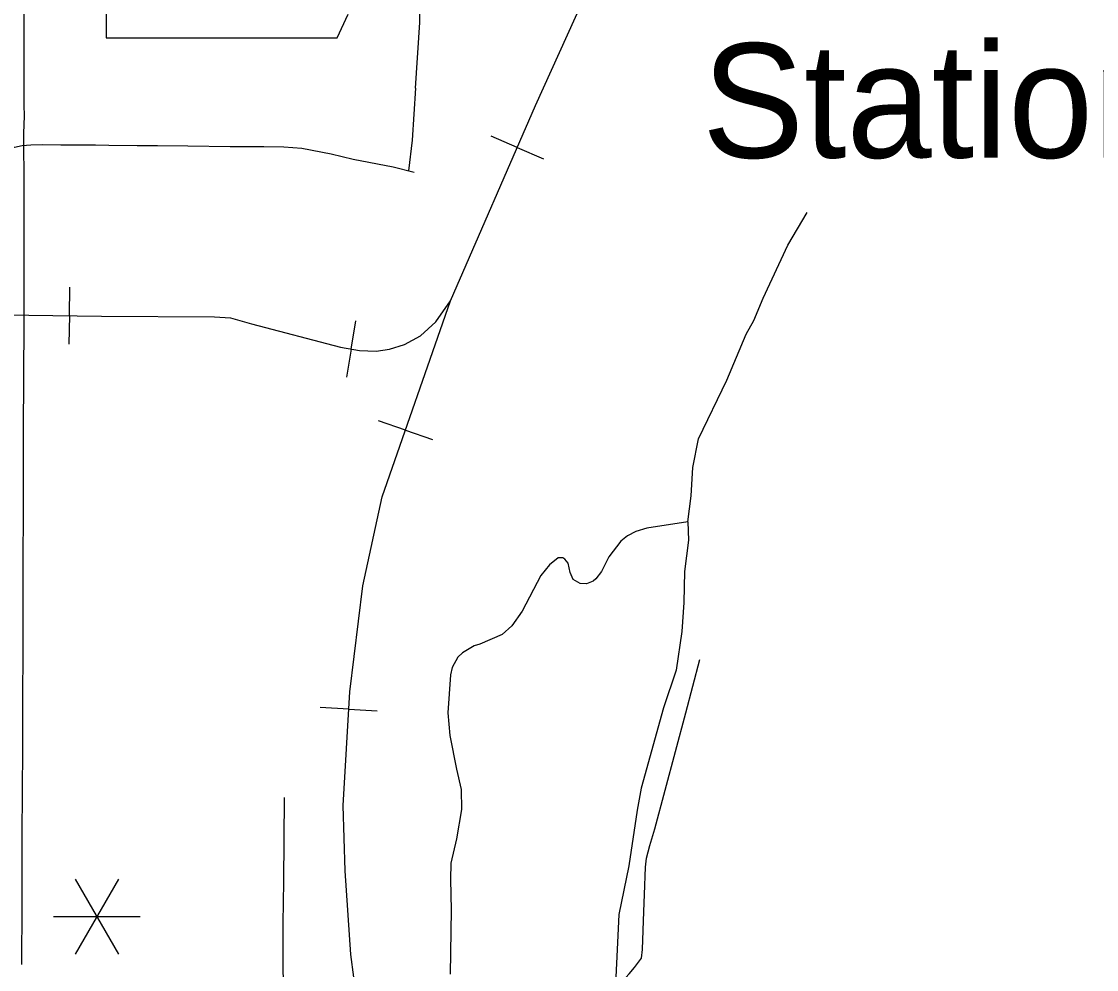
# Model space of a CAD drawing. Extents: x -19 to 366, y -4 to 359.
# Drawn here: x 157.023 to 157.963, y 187.316 to 188.145 of the extents above; entities that cross this region are included whole.
import ezdxf

# ---------------------------------------------------------------- set-up
doc = ezdxf.new("R2010")
doc.units = 0
for name, color, linetype in [('R_Contour Annot', 7, 'Continuous'), ('R_Fin Surface Annot', 7, 'Continuous'), ('R_Horz Alg Annot', 7, 'Continuous'), ('R_ROW', 7, 'Continuous'), ('R_ROW Annot', 7, 'Continuous'), ('R_Survey Control', 7, 'Continuous'), ('R_Temp Easement', 7, 'Continuous'), ('R_Water Annot', 7, 'Continuous'), ('Sheet Fence', 7, 'Continuous'), ('T_Vehicle Path Lt Minor', 7, 'Continuous')]:
    doc.layers.add(name, color=color, linetype=linetype)

msp = doc.modelspace()

# ---------------------------------------------------------------- linework, layer by layer
at = {"layer": 'R_Contour Annot'}
msp.add_line((157.02458, 188.04766), (157.02447, 188.02926), dxfattribs=at)
for points in [[(157.0232, 188.39625), (157.02417, 188.38072), (157.02466, 188.36347), (157.02504, 188.27934), (157.02471, 188.24028), (157.0248, 188.15394), (157.02482, 188.0907), (157.02494, 188.0717), (157.02499, 188.06191), (157.02458, 188.04715)], [(157.02446, 188.03004), (157.02485, 188.01548), (157.02488, 187.97047), (157.02478, 187.88096), (157.02429, 187.78698)], [(157.02429, 187.78696), (157.02421, 187.7731), (157.02412, 187.7206), (157.02394, 187.66816), (157.02395, 187.60168), (157.02349, 187.54519), (157.02357, 187.50901), (157.02318, 187.43341), (157.02312, 187.40522)], [(157.02312, 187.40524), (157.02307, 187.36475), (157.02296, 187.35674)], [(157.02296, 187.35674), (157.02268, 187.33563), (157.02262, 187.32044)]]:
    msp.add_lwpolyline(points, dxfattribs=at)
at = {"layer": 'R_Fin Surface Annot'}
for p, q in [((157.09678, 188.18158), (157.09678, 188.13031)), ((157.29865, 188.13031), (157.30826, 188.15114)), ((157.09678, 188.13031), (157.29865, 188.13031))]:
    msp.add_line(p, q, dxfattribs=at)
at = {"layer": 'R_ROW'}
for points in [[(157.0008, 188.02941), (157.00509, 188.03148), (157.01674, 188.03483), (157.02328, 188.03615), (157.03079, 188.03697), (157.0413, 188.03721), (157.05701, 188.03696), (157.08735, 188.03677), (157.0992, 188.0367), (157.12381, 188.03638), (157.14158, 188.03615), (157.16825, 188.03606), (157.20515, 188.03535), (157.23456, 188.03541), (157.25209, 188.03517), (157.26772, 188.03382), (157.29359, 188.02885), (157.31271, 188.02447), (157.34766, 188.01769), (157.36618, 188.01292)], [(157.25233, 187.46643), (157.25182, 187.39243), (157.25138, 187.35646), (157.25125, 187.31619), (157.25237, 187.2771), (157.25224, 187.27449), (157.25196, 187.27189), (157.25154, 187.26931), (157.25098, 187.26676)]]:
    msp.add_lwpolyline(points, dxfattribs=at)
at = {"layer": 'R_ROW Annot'}
for points in [[(157.36737, 188.08653), (157.36425, 188.04102), (157.36111, 188.01422)], [(157.55108, 187.30904), (157.55411, 187.31227), (157.55881, 187.31756), (157.56491, 187.32592), (157.56558, 187.33351), (157.56673, 187.36654), (157.56749, 187.3814), (157.56829, 187.40534), (157.56926, 187.41324), (157.57225, 187.42423), (157.57636, 187.43888), (157.60358, 187.54021), (157.6158, 187.58689)]]:
    msp.add_lwpolyline(points, dxfattribs=at)
at = {"layer": 'R_Survey Control'}
msp.add_lwpolyline([(157.36737, 188.08653), (157.3711, 188.14374), (157.37048, 188.19856), (157.36861, 188.22017), (157.36176, 188.23388), (157.35056, 188.24135), (157.32747, 188.25364)], dxfattribs=at)
at = {"layer": 'R_Temp Easement'}
for points in [[(157.60527, 187.70735), (157.60838, 187.73004), (157.60971, 187.75492), (157.61464, 187.7798), (157.63947, 187.83127), (157.65634, 187.87134), (157.66316, 187.88331), (157.67112, 187.90287), (157.69291, 187.94921), (157.70961, 187.97781)], [(157.60527, 187.70735), (157.56957, 187.70181), (157.55996, 187.69875), (157.55246, 187.69517), (157.54669, 187.69049), (157.53637, 187.67658), (157.52983, 187.6639), (157.52504, 187.65734), (157.52262, 187.65539), (157.51679, 187.65317), (157.51129, 187.65324), (157.50496, 187.6569), (157.50236, 187.66311), (157.50086, 187.67106), (157.49793, 187.67479), (157.49601, 187.67589), (157.49185, 187.6758), (157.4844, 187.66956), (157.47683, 187.66046), (157.46064, 187.62915), (157.45144, 187.61622), (157.44307, 187.60882), (157.42355, 187.60022), (157.41865, 187.59898), (157.40836, 187.59267), (157.40427, 187.58897), (157.39935, 187.57994), (157.39778, 187.57345), (157.39547, 187.54035), (157.39723, 187.52063), (157.40318, 187.49094), (157.40716, 187.47337), (157.40735, 187.4559), (157.40299, 187.43016), (157.39814, 187.40878), (157.3977, 187.39452), (157.39846, 187.36795), (157.39741, 187.31171)], [(157.60527, 187.70735), (157.60581, 187.69121), (157.60242, 187.66398), (157.60188, 187.6368), (157.60015, 187.61151), (157.59502, 187.57758), (157.58417, 187.54468), (157.56447, 187.47435), (157.56109, 187.45528), (157.55363, 187.40649), (157.54507, 187.36414), (157.54106, 187.27858)]]:
    msp.add_lwpolyline(points, dxfattribs=at)
at = {"layer": 'R_Water Annot'}
for p, q in [((157.45619, 188.03449), (157.43327, 188.04449)), ((157.45619, 188.03449), (157.4791, 188.0245)), ((157.06458, 187.88756), (157.06491, 187.91256)), ((157.06458, 187.88756), (157.06425, 187.86256)), ((157.31106, 187.85837), (157.31517, 187.88303)), ((157.31106, 187.85837), (157.30694, 187.83371)), ((157.35839, 187.78747), (157.33478, 187.79569)), ((157.35839, 187.78747), (157.382, 187.77925)), ((157.30888, 187.54346), (157.28392, 187.54488)), ((157.30888, 187.54346), (157.33384, 187.54204))]:
    msp.add_line(p, q, dxfattribs=at)
for points in [[(156.88032, 187.88997), (157.09263, 187.88719), (157.19156, 187.88664), (157.20545, 187.88553), (157.22379, 187.88052), (157.3016, 187.85995), (157.31828, 187.85717), (157.33273, 187.85661), (157.3444, 187.85828), (157.35774, 187.86217), (157.37163, 187.86996), (157.38497, 187.88219), (157.39775, 187.90054), (157.47223, 188.07126), (157.61059, 188.37722)], [(156.88032, 187.88997), (157.09263, 187.88719), (157.19156, 187.88664), (157.20545, 187.88553), (157.22379, 187.88052), (157.3016, 187.85995), (157.31828, 187.85717), (157.33273, 187.85661), (157.3444, 187.85828), (157.35774, 187.86217), (157.37163, 187.86996), (157.38497, 187.88219), (157.39775, 187.90054), (157.47223, 188.07126), (157.61059, 188.37722)], [(157.48934, 186.14256), (157.5475, 186.32896), (157.56139, 186.37994), (157.56911, 186.41546), (157.57426, 186.45254), (157.5758, 186.49579), (157.5722, 186.53596), (157.56345, 186.58745), (157.55007, 186.63482), (157.53566, 186.6755), (157.42038, 186.95304), (157.37201, 187.0725), (157.35863, 187.11266), (157.34782, 187.14562), (157.33444, 187.19814), (157.31591, 187.28928), (157.31077, 187.32893), (157.30562, 187.40205), (157.30408, 187.4592), (157.30974, 187.55858), (157.32106, 187.65127), (157.33804, 187.72902), (157.39775, 187.90054)], [(157.48934, 186.14256), (157.5475, 186.32896), (157.56139, 186.37994), (157.56911, 186.41546), (157.57426, 186.45254), (157.5758, 186.49579), (157.5722, 186.53596), (157.56345, 186.58745), (157.55007, 186.63482), (157.53566, 186.6755), (157.42038, 186.95304), (157.37201, 187.0725), (157.35863, 187.11266), (157.34782, 187.14562), (157.33444, 187.19814), (157.31591, 187.28928), (157.31077, 187.32893), (157.30562, 187.40205), (157.30408, 187.4592), (157.30974, 187.55858), (157.32106, 187.65127), (157.33804, 187.72902), (157.39775, 187.90054)]]:
    msp.add_lwpolyline(points, dxfattribs=at)
at = {"layer": 'Sheet Fence'}
for points in [[(0, 180.89994), (7.12284, 180.90436), (14.24566, 180.9176), (21.36847, 180.93968), (28.49124, 180.97058), (35.61397, 181.01031), (42.73664, 181.05888), (49.85925, 181.11627), (56.98178, 181.18249), (64.10422, 181.25754), (71.22656, 181.34142), (78.3488, 181.43413), (85.47091, 181.53567), (92.5929, 181.64603), (99.71474, 181.76523), (106.83643, 181.89325), (113.95795, 182.0301), (121.0793, 182.17578), (128.20046, 182.33029), (135.32143, 182.49362), (142.44218, 182.66579), (149.56272, 182.84677), (156.68303, 183.03659), (163.8031, 183.23523), (170.92291, 183.4427), (178.04247, 183.65899), (185.16175, 183.88411), (192.28074, 184.11805), (199.39944, 184.36082), (206.51784, 184.61242), (213.63591, 184.87283), (220.75366, 185.14207), (227.87107, 185.42014), (234.98813, 185.70702), (242.10483, 186.00273), (249.22115, 186.30726), (256.33709, 186.62061), (263.45264, 186.94279), (270.56779, 187.27378), (277.68251, 187.61359), (284.79682, 187.96222), (291.91068, 188.31967), (299.02409, 188.68594), (306.13705, 189.06103), (313.24954, 189.44494), (320.36154, 189.83766), (327.47305, 190.23919), (334.58406, 190.64954), (341.69455, 191.06871)], [(161.45315, 2.05333), (161.23362, 10.67024), (161.01332, 19.28727), (160.79225, 27.90444), (160.57041, 36.52174), (160.34782, 45.13918), (160.12445, 53.75675), (159.90032, 62.37446), (159.67544, 70.99229), (159.44979, 79.61027), (159.22338, 88.22838), (158.99621, 96.84662), (158.76828, 105.46501), (158.5396, 114.08352), (158.31016, 122.70218), (158.07997, 131.32097), (157.84903, 139.93989), (157.61733, 148.55896), (157.38488, 157.17816), (157.15168, 165.7975), (156.91773, 174.41697), (156.68303, 183.03659), (156.51103, 189.33632)]]:
    msp.add_spline(points, degree=3, dxfattribs=at)
at = {"layer": 'T_Vehicle Path Lt Minor'}
for p, q in [((157.10763, 187.39497), (157.06975, 187.32936)), ((157.06975, 187.39497), (157.10763, 187.32936)), ((157.05081, 187.36217), (157.12657, 187.36217))]:
    msp.add_line(p, q, dxfattribs=at)

# ---------------------------------------------------------------- texts
at = {"layer": 'R_Horz Alg Annot'}
msp.add_text('Station', height=0.1, dxfattribs=at).set_placement((157.61778, 188.02558))

doc.saveas('drawing.dxf')
